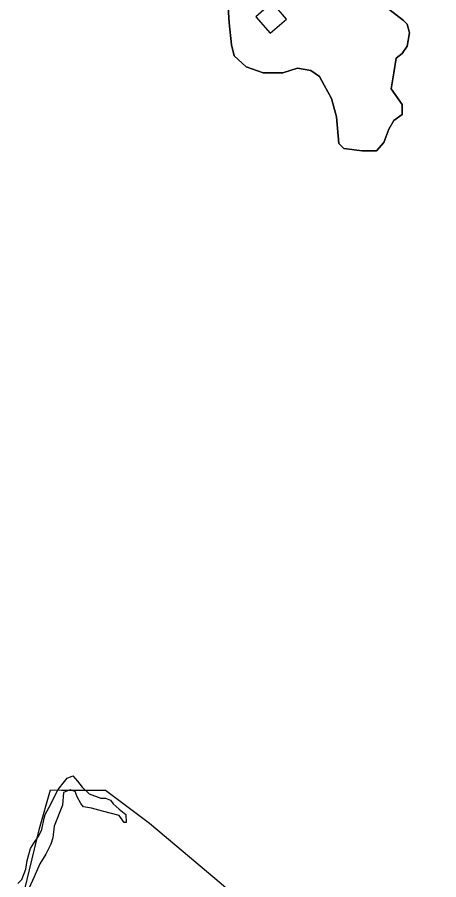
# Model space of a CAD drawing. Extents: x 3245246 to 3283090, y 806824 to 832173.
# Drawn here: x 3260338 to 3261113, y 827159 to 828745 of the extents above; entities that cross this region are included whole.
import ezdxf

# ---------------------------------------------------------------- set-up
doc = ezdxf.new("R2010")
doc.units = 0
for name, color, linetype in [('V-BLDG-OTLN', 7, 'Continuous'), ('V-SITE-VEGE', 7, 'Continuous'), ('V-TOPO-SHOR', 7, 'Continuous')]:
    doc.layers.add(name, color=color, linetype=linetype)

msp = doc.modelspace()

# ---------------------------------------------------------------- linework, layer by layer
at = {"layer": 'V-BLDG-OTLN'}
msp.add_lwpolyline([(3260777, 828745.7), (3260803.2, 828715.5), (3260833.4, 828741.7), (3260807.1, 828771.9)], close=True, dxfattribs=at)
at = {"layer": 'V-SITE-VEGE'}
for p, q in [((3260725.6, 828772.7), (3260727.9, 828734.6)), ((3261048.2, 828739.1), (3261007.9, 828770.4)), ((3260727.9, 828734.6), (3260732.4, 828694.2)), ((3261054.9, 828732.3), (3261048.2, 828739.1)), ((3261059.4, 828716.6), (3261054.9, 828732.3)), ((3261054.9, 828692), (3261059.4, 828716.6)), ((3260732.4, 828694.2), (3260736.8, 828674)), ((3261034.8, 828669.6), (3261046, 828678.5)), ((3261046, 828678.5), (3261054.9, 828692)), ((3260736.8, 828674), (3260759.2, 828653.9)), ((3261030.3, 828642.7), (3261034.8, 828669.6)), ((3260759.2, 828653.9), (3260790.6, 828642.7)), ((3260826.4, 828642.7), (3260853.3, 828651.6)), ((3260853.3, 828651.6), (3260878, 828647.1)), ((3260878, 828647.1), (3260893.6, 828635.9)), ((3260790.6, 828642.7), (3260826.4, 828642.7)), ((3260893.6, 828635.9), (3260902.6, 828620.2)), ((3261025.8, 828613.5), (3261030.3, 828642.7)), ((3260902.6, 828620.2), (3260916, 828595.6)), ((3261046, 828584.4), (3261025.8, 828613.5)), ((3260916, 828595.6), (3260925, 828561.9)), ((3261046, 828566.4), (3261046, 828584.4)), ((3260925, 828561.9), (3260929.5, 828512.6)), ((3261021.3, 828539.5), (3261030.3, 828555.2)), ((3261030.3, 828555.2), (3261046, 828566.4)), ((3261012.4, 828514.9), (3261021.3, 828539.5)), ((3260929.5, 828512.6), (3260938.5, 828503.7)), ((3260938.5, 828503.7), (3260972.1, 828499.2)), ((3260998.9, 828499.2), (3261012.4, 828514.9)), ((3260972.1, 828499.2), (3260998.9, 828499.2))]:
    msp.add_line(p, q, dxfattribs=at)
for points in [[(3261054.9, 828692), (3261046, 828678.5), (3261034.8, 828669.6), (3261030.3, 828642.7), (3261025.8, 828613.5), (3261046, 828584.4), (3261046, 828566.4), (3261030.3, 828555.2), (3261021.3, 828539.5), (3261012.4, 828514.9), (3260998.9, 828499.2), (3260972.1, 828499.2), (3260938.5, 828503.7), (3260929.5, 828512.6), (3260925, 828561.9), (3260916, 828595.6), (3260902.6, 828620.2), (3260893.6, 828635.9), (3260878, 828647.1), (3260853.3, 828651.6), (3260826.4, 828642.7), (3260790.6, 828642.7), (3260759.2, 828653.9), (3260736.8, 828674), (3260732.4, 828694.2), (3260727.9, 828734.6), (3260725.6, 828772.7)], [(3261007.9, 828770.4), (3261048.2, 828739.1), (3261054.9, 828732.3), (3261059.4, 828716.6), (3261054.9, 828692)], [(3260339.2, 827152.5), (3260346.4, 827159.7), (3260354, 827178.7), (3260356.7, 827194.6), (3260362.4, 827216.7), (3260368.8, 827226.5), (3260377.6, 827240.2), (3260383.6, 827251.6), (3260387.8, 827272.5), (3260389.7, 827279.7), (3260396.9, 827292.6), (3260413.6, 827325.3), (3260425, 827340.1), (3260430.3, 827346.5), (3260440.6, 827350.3), (3260448.9, 827340.9), (3260457.7, 827329.8), (3260470.2, 827317.7), (3260491.8, 827309.7), (3260500.6, 827309.4), (3260509.7, 827305.6), (3260514.6, 827299.1), (3260525.6, 827289.2), (3260537.8, 827279.7), (3260538.5, 827264.9), (3260534.7, 827264.9), (3260525.6, 827277.5), (3260494.9, 827285.8), (3260474.7, 827291.1), (3260459.9, 827293.8), (3260455, 827299.5), (3260448.5, 827311.6), (3260444.4, 827321.9), (3260435.6, 827324.9), (3260423.5, 827319.6), (3260421.6, 827296.8), (3260406.4, 827257.7), (3260403.4, 827236.8), (3260400, 827224.7), (3260390.9, 827206.4), (3260379.8, 827188.6), (3260369.6, 827164.7), (3260353.3, 827130.1)]]:
    msp.add_lwpolyline(points, dxfattribs=at)
at = {"layer": 'V-TOPO-SHOR'}
msp.add_lwpolyline([(3260338.2, 827083.8), (3260379.3, 827253.7), (3260399.5, 827324.5), (3260419.8, 827324.4), (3260460.2, 827324.4), (3260500.7, 827324.4), (3260581.6, 827263.7), (3260713, 827152.4), (3260793.9, 827081.5), (3260885, 827051.1), (3260955.8, 827000.5), (3261016.4, 826949.9), (3261046.8, 826929.7), (3261097.3, 826868.9), (3261137.8, 826828.5), (3261158, 826808.2), (3261188.3, 826788), (3261218.7, 826777.9), (3261249, 826767.7), (3261299.6, 826747.5), (3261350.1, 826707)], dxfattribs=at)

doc.saveas('drawing.dxf')
